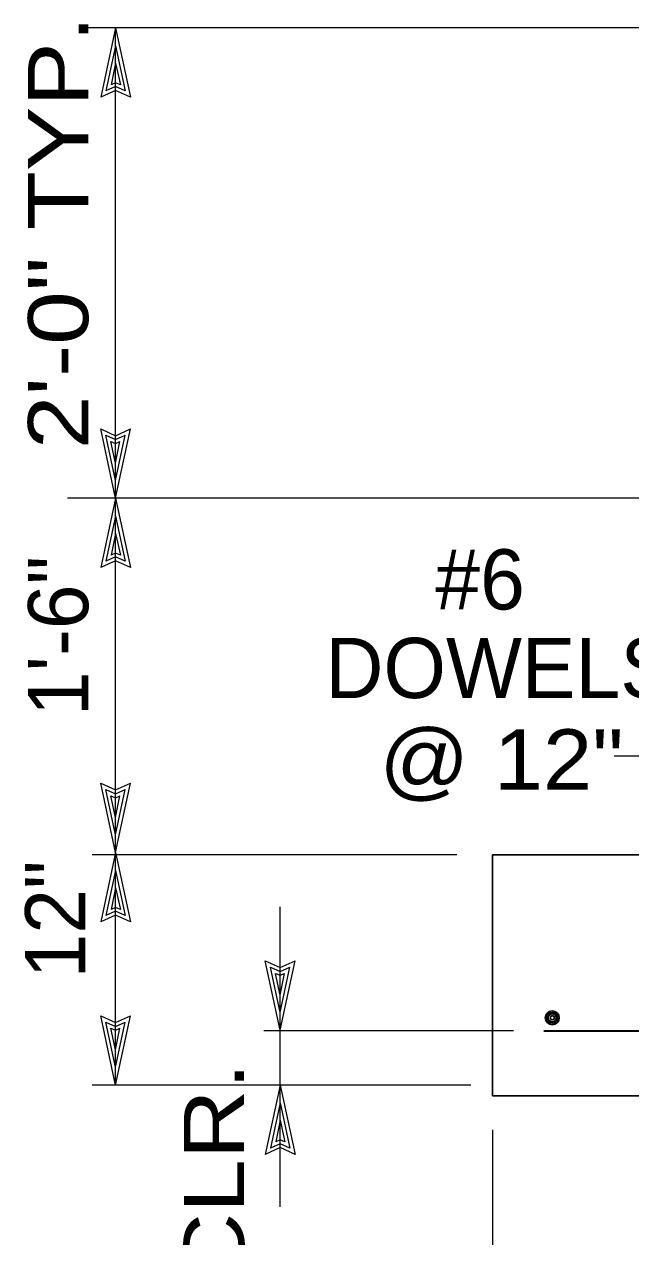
# Model space of a CAD drawing. Extents: x -28.1 to 13.9, y -16.1 to 13.9.
# Drawn here: x -24.169 to -22.908, y 1.852 to 4.37 of the extents above; entities that cross this region are included whole.
import ezdxf
from ezdxf.enums import TextEntityAlignment as Align

# ---------------------------------------------------------------- set-up
doc = ezdxf.new("R2010")
doc.units = 0
doc.header["$LTSCALE"] = 0.05
doc.layers.add('1', color=7, linetype='Continuous', lineweight=13)

msp = doc.modelspace()

# ---------------------------------------------------------------- linework, layer by layer
at = {"layer": '1'}
for p, q in [((-22.70404, 4.36269), (-24.04304, 4.36269)), ((-23.97904, 4.36269), (-24.01004, 4.21869)), ((-23.97904, 3.38569), (-23.97904, 4.36269)), ((-23.97904, 4.36269), (-23.94804, 4.21869)), ((-23.97904, 4.32569), (-23.99904, 4.23169)), ((-23.97904, 4.32569), (-23.95904, 4.23169)), ((-23.97904, 4.28969), (-23.98804, 4.24469)), ((-23.97904, 4.28969), (-23.96904, 4.24469)), ((-23.97904, 4.24069), (-23.99904, 4.23169)), ((-23.97904, 4.24869), (-23.98804, 4.24469)), ((-23.96904, 4.24469), (-23.97904, 4.24869)), ((-23.95904, 4.23169), (-23.97904, 4.24069)), ((-23.97904, 3.38569), (-24.01004, 3.52969)), ((-23.97904, 3.38569), (-23.94804, 3.52969)), ((-23.97904, 3.42269), (-23.99904, 3.51669)), ((-23.99904, 3.51669), (-23.97904, 3.50769)), ((-23.97904, 3.45869), (-23.98904, 3.50369)), ((-23.98904, 3.50369), (-23.97904, 3.49969)), ((-23.97904, 3.42269), (-23.95904, 3.51669)), ((-23.97904, 3.50769), (-23.95904, 3.51669)), ((-23.97904, 3.45869), (-23.97004, 3.50369)), ((-23.97904, 3.49969), (-23.97004, 3.50369)), ((-22.76904, 3.38569), (-24.07904, 3.38569)), ((-23.97904, 3.38569), (-24.01004, 3.24169)), ((-23.97904, 3.38569), (-23.94804, 3.24169)), ((-23.97904, 3.34869), (-23.99904, 3.25469)), ((-23.97904, 3.34869), (-23.95904, 3.25469)), ((-23.97904, 3.31269), (-23.98804, 3.26769)), ((-23.97904, 3.31269), (-23.96904, 3.26769)), ((-23.97904, 3.26369), (-23.99904, 3.25469)), ((-23.97904, 3.27169), (-23.98804, 3.26769)), ((-23.96904, 3.26769), (-23.97904, 3.27169)), ((-23.95904, 3.25469), (-23.97904, 3.26369)), ((-23.97904, 2.64969), (-24.01004, 2.79369)), ((-23.97904, 2.68669), (-23.99904, 2.78069)), ((-23.99904, 2.78069), (-23.97904, 2.77169)), ((-23.97904, 2.64969), (-23.94804, 2.79369)), ((-23.97904, 2.68669), (-23.95904, 2.78069)), ((-23.97904, 2.77169), (-23.95904, 2.78069)), ((-23.97904, 2.72269), (-23.98904, 2.76769)), ((-23.98904, 2.76769), (-23.97904, 2.76369)), ((-23.97904, 2.72269), (-23.97004, 2.76769)), ((-23.97904, 2.76369), (-23.97004, 2.76769)), ((-23.27004, 2.64469), (-24.02804, 2.64469)), ((-23.97904, 2.64969), (-24.01004, 2.50569)), ((-23.97904, 2.64969), (-23.94804, 2.50569)), ((-23.97904, 2.61269), (-23.99904, 2.51869)), ((-23.97904, 2.61269), (-23.95904, 2.51869)), ((-23.97904, 2.57669), (-23.98804, 2.53169)), ((-23.97904, 2.57669), (-23.96904, 2.53169)), ((-23.97904, 2.52769), (-23.99904, 2.51869)), ((-23.97904, 2.53569), (-23.98804, 2.53169)), ((-23.96904, 2.53169), (-23.97904, 2.53569)), ((-23.95904, 2.51869), (-23.97904, 2.52769)), ((-23.63704, 2.28069), (-23.66804, 2.42469)), ((-23.63704, 2.28069), (-23.60604, 2.42469)), ((-23.63704, 2.31769), (-23.65704, 2.41169)), ((-23.65704, 2.41169), (-23.63704, 2.40269)), ((-23.63704, 2.35369), (-23.64704, 2.39869)), ((-23.64704, 2.39869), (-23.63704, 2.39469)), ((-23.63704, 2.31769), (-23.61704, 2.41169)), ((-23.63704, 2.40269), (-23.61704, 2.41169)), ((-23.63704, 2.35369), (-23.62804, 2.39869)), ((-23.63704, 2.39469), (-23.62804, 2.39869)), ((-23.97904, 2.16669), (-24.01004, 2.31069)), ((-23.97904, 2.20369), (-23.99904, 2.29769)), ((-23.99904, 2.29769), (-23.97904, 2.28869)), ((-23.97904, 2.16669), (-23.94804, 2.31069)), ((-23.97904, 2.20369), (-23.95904, 2.29769)), ((-23.97904, 2.28869), (-23.95904, 2.29769)), ((-23.97904, 2.23969), (-23.98904, 2.28469)), ((-23.98904, 2.28469), (-23.97904, 2.28069)), ((-23.97904, 2.23969), (-23.97004, 2.28469)), ((-23.97904, 2.28069), (-23.97004, 2.28469)), ((-23.15204, 2.27969), (-23.67104, 2.27969)), ((-23.24104, 2.16669), (-24.02804, 2.16669)), ((-23.63704, 2.16669), (-23.66804, 2.02269)), ((-23.63704, 2.16669), (-23.60604, 2.02269)), ((-23.63704, 2.12969), (-23.65704, 2.03569)), ((-23.63704, 2.12969), (-23.61704, 2.03569)), ((-23.63704, 2.09369), (-23.64604, 2.04869)), ((-23.63704, 2.09369), (-23.62704, 2.04869)), ((-23.19604, 2.07369), (-23.19604, 1.48469)), ((-23.63704, 2.04469), (-23.65704, 2.03569)), ((-23.63704, 2.05269), (-23.64604, 2.04869)), ((-23.62704, 2.04869), (-23.63704, 2.05269)), ((-23.61704, 2.03569), (-23.63704, 2.04469))]:
    msp.add_line(p, q, dxfattribs=at)
at = {"layer": '1', "lineweight": 25}
for p, q in [((-23.19604, 2.64469), (-21.69604, 2.64469)), ((-23.19604, 2.14469), (-23.19604, 2.64469)), ((-23.19604, 2.14469), (-21.69604, 2.14469))]:
    msp.add_line(p, q, dxfattribs=at)
at = {"layer": '1', "lineweight": 35}
msp.add_line((-23.08904, 2.27969), (-22.38704, 2.27969), dxfattribs=at)
at = {"layer": '1'}
for points in [[(-23.94804, 4.21869), (-23.97904, 4.23269), (-24.01004, 4.21869)], [(-24.01004, 3.52969), (-23.97904, 3.51569), (-23.94804, 3.52969)], [(-23.97904, 2.16669), (-23.97904, 2.64969), (-23.97904, 3.38569)], [(-23.94804, 3.24169), (-23.97904, 3.25569), (-24.01004, 3.24169)], [(-22.94304, 2.85069), (-22.82304, 2.85069), (-22.32504, 3.10569)], [(-24.01004, 2.79369), (-23.97904, 2.77969), (-23.94804, 2.79369)], [(-23.94804, 2.50569), (-23.97904, 2.51969), (-24.01004, 2.50569)], [(-23.63704, 1.91369), (-23.63704, 2.16669), (-23.63704, 2.28069), (-23.63704, 2.53669)], [(-23.66804, 2.42469), (-23.63704, 2.41069), (-23.60604, 2.42469)], [(-24.01004, 2.31069), (-23.97904, 2.29669), (-23.94804, 2.31069)], [(-23.60604, 2.02269), (-23.63704, 2.03669), (-23.66804, 2.02269)]]:
    msp.add_lwpolyline(points, dxfattribs=at)
at = {"layer": '1', "lineweight": 25}
for radius in [0.01445, 0.01121, 0.00822, 0.00415]:
    msp.add_circle((-23.07157, 2.30641), radius, dxfattribs=at)

# ---------------------------------------------------------------- texts
at = {"layer": '1', "width": 1.2}
msp.add_text('2\'-0" TYP.', height=0.125, rotation=90, dxfattribs=at).set_placement((-24.03604, 3.93815), align=Align.CENTER)
at = {"layer": '1'}
for s, p in [('#6', (-23.22152, 3.15469)), ('DOWELS', (-23.18098, 2.97069))]:
    msp.add_text(s, height=0.125, dxfattribs=at).set_placement(p, align=Align.CENTER)
for s, p in [('1\'-6"', (-24.03604, 3.0995)), ('12"', (-24.04204, 2.5107))]:
    msp.add_text(s, height=0.125, rotation=90, dxfattribs=at).set_placement(p, align=Align.CENTER)
at = {"layer": '1', "width": 1.1}
msp.add_text('@ 12"', height=0.125, dxfattribs=at).set_placement((-23.17704, 2.78069), align=Align.CENTER)
at = {"layer": '1', "width": 1.2}
msp.add_text('3" CLR.', height=0.125, rotation=90, dxfattribs=at).set_placement((-23.71204, 2.21333), align=Align.RIGHT)

doc.saveas('drawing.dxf')
